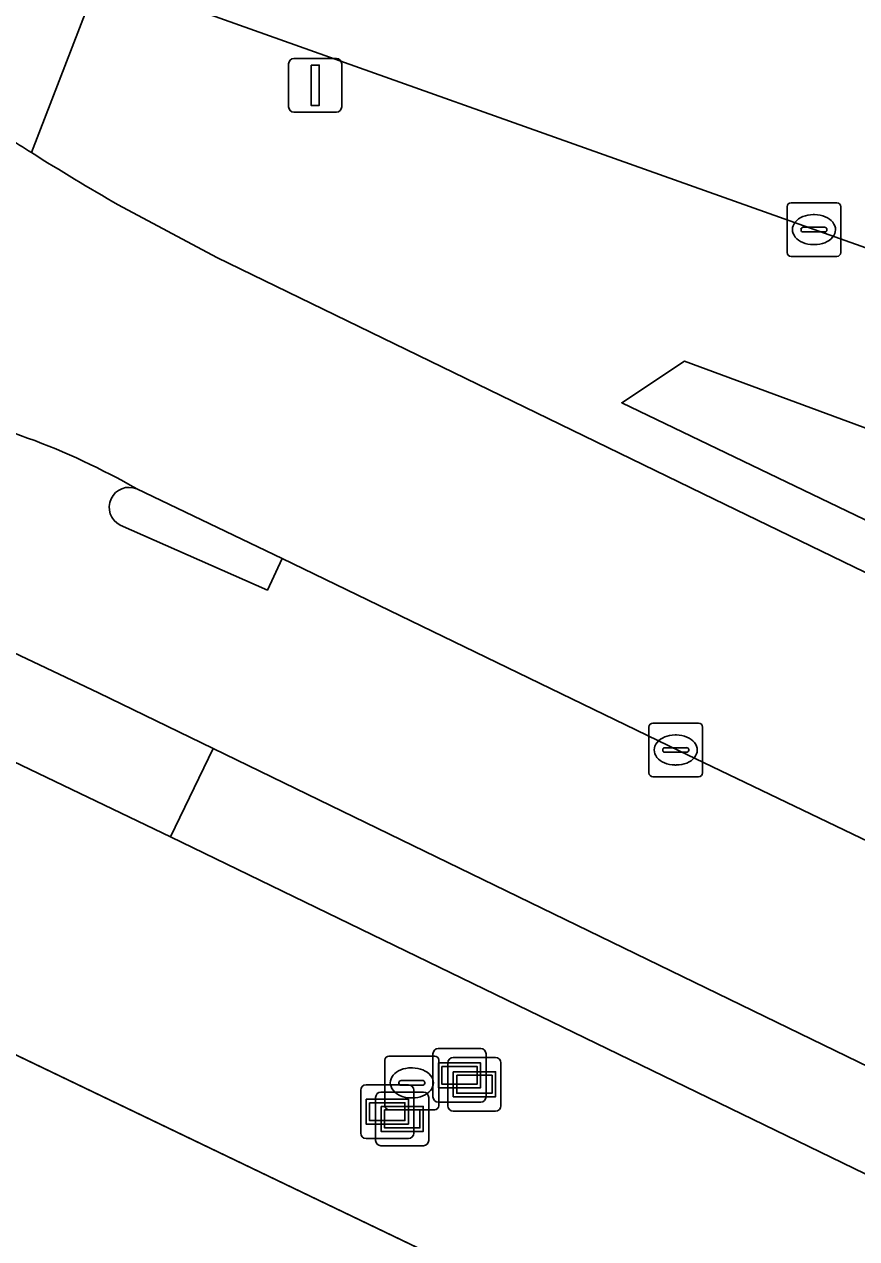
# Model space of a CAD drawing. Extents: x 155018 to 156648, y 383979 to 385733.
# Drawn here: x 155776.78 to 155792.3, y 385104.05 to 385126.67 of the extents above; entities that cross this region are included whole.
import ezdxf

# ---------------------------------------------------------------- set-up
doc = ezdxf.new("R2010")
doc.units = 0
for name, color, linetype in [('IMGEO_Berm_groen', 7, 'Continuous'), ('IMGEO_Brandkraan', 7, 'Continuous'), ('IMGEO_Erf', 7, 'Continuous'), ('IMGEO_Fietspad_gesloten', 7, 'Continuous'), ('IMGEO_Groenvoorziening', 7, 'Continuous'), ('IMGEO_Hek', 7, 'Continuous'), ('IMGEO_Kolk', 7, 'Continuous'), ('IMGEO_Lichtmast', 7, 'Continuous'), ('IMGEO_OVBaan_gesloten', 7, 'Continuous'), ('IMGEO_Rijbaan_lokaal_gesloten', 7, 'Continuous'), ('IMGEO_Verkeerseiland_open', 7, 'Continuous'), ('IMGEO_Verklikker', 7, 'Continuous'), ('IMGEO_Voetpad_gesloten', 7, 'Continuous'), ('IMGEO_Voetpad_open', 7, 'Continuous')]:
    doc.layers.add(name, color=color, linetype=linetype)

msp = doc.modelspace()

# ---------------------------------------------------------------- linework, layer by layer
at = {"layer": 'IMGEO_Berm_groen'}
for points in [[(155803.429, 385118.62), (155791.502, 385122.848), (155778.195, 385127.589), (155776.92, 385124.283)], [(155778.534, 385123.31), (155780.37, 385122.328), (155789.641, 385117.823), (155857.26, 385085.069), (155857.941, 385084.708), (155861.778, 385082.786), (155861.848, 385082.751)], [(155815.152, 385110.769), (155789.086, 385120.396), (155787.919, 385119.623), (155824.383, 385102.093), (155843.569, 385092.029), (155851.13, 385089.012), (155857.414, 385086.366)], [(155857.414, 385086.366), (155851.13, 385089.012), (155843.569, 385092.029), (155824.383, 385102.093), (155787.919, 385119.623), (155789.086, 385120.396), (155815.152, 385110.769), (155846.703, 385099.318), (155852.071, 385096.699), (155852.313, 385097.033), (155853.393, 385101.055), (155849.486, 385102.305), (155842.697, 385104.676), (155823.436, 385111.506), (155807.095, 385117.321), (155806.213, 385114.849), (155802.516, 385116.137), (155803.429, 385118.62)]]:
    msp.add_lwpolyline(points, dxfattribs=at)
msp.add_arc((155801.048, 385162.48), 45.179, 237.7212, 240.1114, dxfattribs=at)
at = {"layer": 'IMGEO_Brandkraan'}
for p, q in [((155783.506, 385106.523), (155783.506, 385107.375)), ((155783.581, 385107.449), (155784.433, 385107.449)), ((155784.507, 385107.375), (155784.507, 385106.523)), ((155783.994, 385107.229), (155784.019, 385107.229)), ((155783.765, 385106.943), (155783.765, 385106.955)), ((155784.203, 385106.906), (155783.805, 385106.906)), ((155783.808, 385106.992), (155784.206, 385106.992)), ((155784.249, 385106.955), (155784.249, 385106.943)), ((155784.017, 385106.669), (155783.992, 385106.669)), ((155784.433, 385106.449), (155783.581, 385106.449))]:
    msp.add_line(p, q, dxfattribs=at)
for points in [[(155783.506, 385106.523), (155783.506, 385107.375)], [(155783.581, 385107.449), (155784.433, 385107.449)], [(155784.507, 385107.375), (155784.507, 385106.523)], [(155784.433, 385106.449), (155783.581, 385106.449)]]:
    msp.add_lwpolyline(points, dxfattribs=at)
for centre, radius, start, end in [((155783.583, 385107.373), 0.0765, 91.552, 178.448), ((155783.583, 385107.373), 0.0765, 91.552, 178.448), ((155784.431, 385107.373), 0.0765, 1.552, 88.448), ((155784.431, 385107.373), 0.0765, 1.552, 88.448), ((155783.805, 385106.952), 0.0403, 85.8775, 175.7526), ((155783.802, 385106.942), 0.0366, 178.938, 274.7102), ((155784.206, 385106.949), 0.043, 264.8664, 352.4533), ((155784.21, 385106.954), 0.0386, 1.7309, 96.639), ((155783.583, 385106.525), 0.0765, 181.552, 268.448), ((155783.583, 385106.525), 0.0765, 181.552, 268.448), ((155784.431, 385106.525), 0.0765, 271.552, 358.448), ((155784.431, 385106.525), 0.0765, 271.552, 358.448)]:
    msp.add_arc(centre, radius, start, end, dxfattribs=at)
for centre, major_axis, ratio, start_param, end_param in [((155783.993, 385106.949), (-0.387, 0.002), 0.722429, 4.712389, 7.853982), ((155784.018, 385106.949), (-0.39, 0.002), 0.717154, 1.570796, 4.712389)]:
    msp.add_ellipse(centre, major_axis=major_axis, ratio=ratio, start_param=start_param, end_param=end_param, dxfattribs=at)
at = {"layer": 'IMGEO_Erf'}
msp.add_lwpolyline([(155841.725, 385076.189), (155812.458, 385090.276), (155811.925, 385090.532), (155810.841, 385091.052), (155764.43, 385113.324), (155764.255, 385112.835), (155733.568, 385027.069), (155733.054, 385025.589), (155730.642, 385018.653)], dxfattribs=at)
at = {"layer": 'IMGEO_Fietspad_gesloten'}
for points in [[(155769.409, 385118.37), (155769.642, 385118.259), (155778.168, 385114.218), (155780.306, 385113.18), (155796.046, 385105.535), (155849.502, 385079.665), (155851.558, 385078.412)], [(155857.856, 385077.187), (155856.131, 385078.637), (155855.825, 385080.799), (155855.025, 385081.195), (155844.685, 385086.285), (155827.141, 385094.733), (155815.026, 385100.583), (155801.122, 385107.314), (155788.991, 385113.134), (155781.591, 385116.723), (155781.316, 385116.131), (155778.571, 385117.343)]]:
    msp.add_lwpolyline(points, dxfattribs=at)
for centre, radius, start, end in [((155772.259, 385106.457), 13.323, 60.1888, 79.5234), ((155778.739, 385117.674), 0.372, 67.1999, 243.1206)]:
    msp.add_arc(centre, radius, start, end, dxfattribs=at)
at = {"layer": 'IMGEO_Groenvoorziening'}
msp.add_lwpolyline([(155779.509, 385111.533), (155769.03, 385116.56), (155768.476, 385116.828), (155765.02, 385114.974), (155764.43, 385113.324), (155810.841, 385091.052), (155812.906, 385095.337)], close=True, dxfattribs=at)
at = {"layer": 'IMGEO_Hek'}
msp.add_lwpolyline([(155764.56, 385113.261), (155764.678, 385113.204), (155810.841, 385091.052), (155811.925, 385090.532), (155812.458, 385090.276), (155841.725, 385076.189), (155836.07, 385057.704)], dxfattribs=at)
at = {"layer": 'IMGEO_Kolk'}
for p, q in [((155791, 385122.422), (155791, 385123.274)), ((155791.075, 385123.348), (155791.927, 385123.348)), ((155792.001, 385123.274), (155792.001, 385122.422)), ((155791.488, 385123.128), (155791.513, 385123.128)), ((155791.259, 385122.842), (155791.259, 385122.854)), ((155791.697, 385122.805), (155791.299, 385122.805)), ((155791.302, 385122.891), (155791.7, 385122.891)), ((155791.743, 385122.854), (155791.743, 385122.842)), ((155791.511, 385122.568), (155791.486, 385122.568)), ((155791.927, 385122.348), (155791.075, 385122.348)), ((155788.424, 385112.726), (155788.424, 385113.578)), ((155788.499, 385113.652), (155789.351, 385113.652)), ((155789.425, 385113.578), (155789.425, 385112.726)), ((155788.912, 385113.432), (155788.937, 385113.432)), ((155788.683, 385113.146), (155788.683, 385113.158)), ((155789.121, 385113.109), (155788.723, 385113.109)), ((155788.726, 385113.195), (155789.124, 385113.195)), ((155789.167, 385113.158), (155789.167, 385113.146)), ((155788.935, 385112.872), (155788.91, 385112.872)), ((155789.351, 385112.652), (155788.499, 385112.652))]:
    msp.add_line(p, q, dxfattribs=at)
for points in [[(155791, 385122.422), (155791, 385123.274)], [(155791.075, 385123.348), (155791.927, 385123.348)], [(155792.001, 385123.274), (155792.001, 385122.422)], [(155791.927, 385122.348), (155791.075, 385122.348)], [(155788.424, 385112.726), (155788.424, 385113.578)], [(155788.499, 385113.652), (155789.351, 385113.652)], [(155789.425, 385113.578), (155789.425, 385112.726)], [(155789.351, 385112.652), (155788.499, 385112.652)]]:
    msp.add_lwpolyline(points, dxfattribs=at)
for centre, radius, start, end in [((155791.077, 385123.272), 0.0765, 91.552, 178.448), ((155791.077, 385123.272), 0.0765, 91.552, 178.448), ((155791.925, 385123.272), 0.0765, 1.552, 88.448), ((155791.925, 385123.272), 0.0765, 1.552, 88.448), ((155791.299, 385122.851), 0.0403, 85.8775, 175.7526), ((155791.296, 385122.841), 0.0366, 178.938, 274.7102), ((155791.7, 385122.848), 0.043, 264.8664, 352.4533), ((155791.704, 385122.853), 0.0386, 1.7309, 96.639), ((155791.077, 385122.424), 0.0765, 181.552, 268.448), ((155791.077, 385122.424), 0.0765, 181.552, 268.448), ((155791.925, 385122.424), 0.0765, 271.552, 358.448), ((155791.925, 385122.424), 0.0765, 271.552, 358.448), ((155788.501, 385113.576), 0.0765, 91.552, 178.448), ((155788.501, 385113.576), 0.0765, 91.552, 178.448), ((155789.349, 385113.576), 0.0765, 1.552, 88.448), ((155789.349, 385113.576), 0.0765, 1.552, 88.448), ((155788.723, 385113.155), 0.0403, 85.8775, 175.7526), ((155788.72, 385113.145), 0.0366, 178.938, 274.7102), ((155789.124, 385113.152), 0.043, 264.8664, 352.4533), ((155789.128, 385113.157), 0.0386, 1.7309, 96.639), ((155788.501, 385112.728), 0.0765, 181.552, 268.448), ((155788.501, 385112.728), 0.0765, 181.552, 268.448), ((155789.349, 385112.728), 0.0765, 271.552, 358.448), ((155789.349, 385112.728), 0.0765, 271.552, 358.448)]:
    msp.add_arc(centre, radius, start, end, dxfattribs=at)
for centre, major_axis, ratio, start_param, end_param in [((155791.487, 385122.848), (-0.387, 0.002), 0.722429, 4.712389, 7.853982), ((155791.512, 385122.848), (-0.39, 0.002), 0.717154, 1.570796, 4.712389), ((155788.911, 385113.152), (-0.387, 0.002), 0.722429, 4.712389, 7.853982), ((155788.936, 385113.152), (-0.39, 0.002), 0.717154, 1.570796, 4.712389)]:
    msp.add_ellipse(centre, major_axis=major_axis, ratio=ratio, start_param=start_param, end_param=end_param, dxfattribs=at)
at = {"layer": 'IMGEO_Lichtmast'}
for p, q in [((155781.71, 385125.138), (155781.71, 385125.938)), ((155781.71, 385125.938), (155781.71, 385125.138)), ((155781.81, 385126.038), (155782.6, 385126.038)), ((155782.6, 385126.038), (155781.81, 385126.038)), ((155782.7, 385125.938), (155782.7, 385125.138)), ((155782.7, 385125.138), (155782.7, 385125.938)), ((155782.6, 385125.038), (155781.81, 385125.038)), ((155781.81, 385125.038), (155782.6, 385125.038))]:
    msp.add_line(p, q, dxfattribs=at)
msp.add_lwpolyline([(155782.13, 385125.913), (155782.28, 385125.913), (155782.28, 385125.163), (155782.13, 385125.163), (155782.13, 385125.913)], dxfattribs=at)
for centre, start, end in [((155781.81, 385125.938), 90, 180), ((155781.81, 385125.938), 90, 180), ((155782.6, 385125.938), 0, 90), ((155782.6, 385125.938), 360, 90), ((155781.81, 385125.138), 180, 270), ((155781.81, 385125.138), 180, 270), ((155782.6, 385125.138), 270, 0), ((155782.6, 385125.138), 270, 0)]:
    msp.add_arc(centre, 0.1, start, end, dxfattribs=at)
at = {"layer": 'IMGEO_OVBaan_gesloten'}
msp.add_lwpolyline([(155686.135, 385162.154), (155740.672, 385142.775), (155740.962, 385142.751), (155748.65, 385140.032), (155752.231, 385138.761), (155759.826, 385136.074), (155760.077, 385135.958), (155773.864, 385129.628), (155776.706, 385128.316), (155778.012, 385127.654), (155778.195, 385127.589), (155791.502, 385122.848), (155803.429, 385118.62), (155804.182, 385118.343), (155807.095, 385117.321), (155823.436, 385111.506)], dxfattribs=at)
at = {"layer": 'IMGEO_Rijbaan_lokaal_gesloten'}
for points in [[(155789.641, 385117.823), (155780.37, 385122.328), (155778.534, 385123.31)], [(155778.883, 385118.017), (155781.591, 385116.723), (155788.991, 385113.134), (155801.122, 385107.314), (155815.026, 385100.583), (155827.141, 385094.733), (155844.685, 385086.285), (155855.025, 385081.195), (155855.825, 385080.799), (155859.194, 385079.093)], [(155862.525, 385082.346), (155861.848, 385082.751), (155861.778, 385082.786), (155857.941, 385084.708), (155857.26, 385085.069), (155789.641, 385117.823)]]:
    msp.add_lwpolyline(points, dxfattribs=at)
for centre, radius, start, end in [((155800.059, 385161.076), 43.465, 236.4468, 237.8341), ((155801.048, 385162.48), 45.179, 237.7212, 240.1114), ((155772.259, 385106.457), 13.323, 60.1888, 79.5234)]:
    msp.add_arc(centre, radius, start, end, dxfattribs=at)
at = {"layer": 'IMGEO_Verkeerseiland_open'}
msp.add_lwpolyline([(155776.92, 385124.283), (155778.195, 385127.589)], dxfattribs=at)
msp.add_arc((155800.059, 385161.076), 43.465, 236.4468, 237.8341, dxfattribs=at)
at = {"layer": 'IMGEO_Verklikker'}
for p, q in [((155784.5, 385107.59), (155785.29, 385107.59)), ((155785.29, 385107.59), (155784.5, 385107.59)), ((155784.4, 385106.69), (155784.4, 385107.49)), ((155784.4, 385107.49), (155784.4, 385106.69)), ((155784.777, 385107.423), (155785.567, 385107.423)), ((155785.567, 385107.423), (155784.777, 385107.423)), ((155785.39, 385107.49), (155785.39, 385106.69)), ((155785.39, 385106.69), (155785.39, 385107.49)), ((155784.677, 385106.523), (155784.677, 385107.323)), ((155784.677, 385107.323), (155784.677, 385106.523)), ((155785.667, 385107.323), (155785.667, 385106.523)), ((155785.667, 385106.523), (155785.667, 385107.323)), ((155783.154, 385106.912), (155783.944, 385106.912)), ((155783.944, 385106.912), (155783.154, 385106.912)), ((155783.054, 385106.012), (155783.054, 385106.812)), ((155783.054, 385106.812), (155783.054, 385106.012)), ((155783.332, 385105.878), (155783.332, 385106.678)), ((155783.332, 385106.678), (155783.332, 385105.878)), ((155783.432, 385106.778), (155784.222, 385106.778)), ((155784.222, 385106.778), (155783.432, 385106.778)), ((155784.044, 385106.812), (155784.044, 385106.012)), ((155784.044, 385106.012), (155784.044, 385106.812)), ((155784.322, 385106.678), (155784.322, 385105.878)), ((155784.322, 385105.878), (155784.322, 385106.678)), ((155785.29, 385106.59), (155784.5, 385106.59)), ((155784.5, 385106.59), (155785.29, 385106.59)), ((155785.567, 385106.423), (155784.777, 385106.423)), ((155784.777, 385106.423), (155785.567, 385106.423)), ((155783.944, 385105.912), (155783.154, 385105.912)), ((155783.154, 385105.912), (155783.944, 385105.912)), ((155784.222, 385105.778), (155783.432, 385105.778)), ((155783.432, 385105.778), (155784.222, 385105.778))]:
    msp.add_line(p, q, dxfattribs=at)
for points in [[(155784.501, 385107.322), (155785.289, 385107.322), (155785.289, 385106.858), (155784.501, 385106.858), (155784.501, 385107.322)], [(155784.566, 385107.257), (155784.566, 385106.923), (155785.224, 385106.923), (155785.224, 385107.257), (155784.566, 385107.257)], [(155784.778, 385107.155), (155785.566, 385107.155), (155785.566, 385106.691), (155784.778, 385106.691), (155784.778, 385107.155)], [(155784.843, 385107.09), (155784.843, 385106.756), (155785.501, 385106.756), (155785.501, 385107.09), (155784.843, 385107.09)], [(155783.155, 385106.644), (155783.943, 385106.644), (155783.943, 385106.18), (155783.155, 385106.18), (155783.155, 385106.644)], [(155783.22, 385106.579), (155783.22, 385106.245), (155783.878, 385106.245), (155783.878, 385106.579), (155783.22, 385106.579)], [(155783.433, 385106.51), (155784.221, 385106.51), (155784.221, 385106.046), (155783.433, 385106.046), (155783.433, 385106.51)], [(155783.498, 385106.445), (155783.498, 385106.111), (155784.156, 385106.111), (155784.156, 385106.445), (155783.498, 385106.445)]]:
    msp.add_lwpolyline(points, dxfattribs=at)
for centre, start, end in [((155784.5, 385107.49), 90, 180), ((155784.5, 385107.49), 90, 180), ((155785.29, 385107.49), 0, 90), ((155785.29, 385107.49), 360, 90), ((155784.777, 385107.323), 90, 180), ((155784.777, 385107.323), 90, 180), ((155785.567, 385107.323), 0, 90), ((155785.567, 385107.323), 360, 90), ((155783.154, 385106.812), 90, 180), ((155783.154, 385106.812), 90, 180), ((155783.944, 385106.812), 0, 90), ((155783.944, 385106.812), 360, 90), ((155783.432, 385106.678), 90, 180), ((155783.432, 385106.678), 90, 180), ((155784.222, 385106.678), 0, 90), ((155784.222, 385106.678), 360, 90), ((155784.5, 385106.69), 180, 270), ((155784.5, 385106.69), 180, 270), ((155785.29, 385106.69), 270, 0), ((155785.29, 385106.69), 270, 0), ((155784.777, 385106.523), 180, 270), ((155784.777, 385106.523), 180, 270), ((155785.567, 385106.523), 270, 0), ((155785.567, 385106.523), 270, 0), ((155783.154, 385106.012), 180, 270), ((155783.154, 385106.012), 180, 270), ((155783.944, 385106.012), 270, 0), ((155783.944, 385106.012), 270, 0), ((155783.432, 385105.878), 180, 270), ((155783.432, 385105.878), 180, 270), ((155784.222, 385105.878), 270, 0), ((155784.222, 385105.878), 270, 0)]:
    msp.add_arc(centre, 0.1, start, end, dxfattribs=at)
at = {"layer": 'IMGEO_Voetpad_gesloten'}
msp.add_lwpolyline([(155851.558, 385078.412), (155849.502, 385079.665), (155796.046, 385105.535), (155780.306, 385113.18), (155779.509, 385111.533), (155812.906, 385095.337), (155813.994, 385094.809), (155847.775, 385078.426), (155850.56, 385076.884)], dxfattribs=at)
at = {"layer": 'IMGEO_Voetpad_open'}
for points in [[(155766.552, 385118.506), (155766.331, 385118.398), (155766.111, 385118.287), (155765.679, 385118.052), (155768.476, 385116.828), (155769.03, 385116.56), (155779.509, 385111.533), (155780.306, 385113.18), (155778.168, 385114.218), (155769.642, 385118.259)], [(155778.571, 385117.343), (155781.316, 385116.131), (155781.591, 385116.723), (155778.883, 385118.017)]]:
    msp.add_lwpolyline(points, dxfattribs=at)
msp.add_arc((155778.739, 385117.674), 0.372, 67.1999, 243.1206, dxfattribs=at)

doc.saveas('drawing.dxf')
